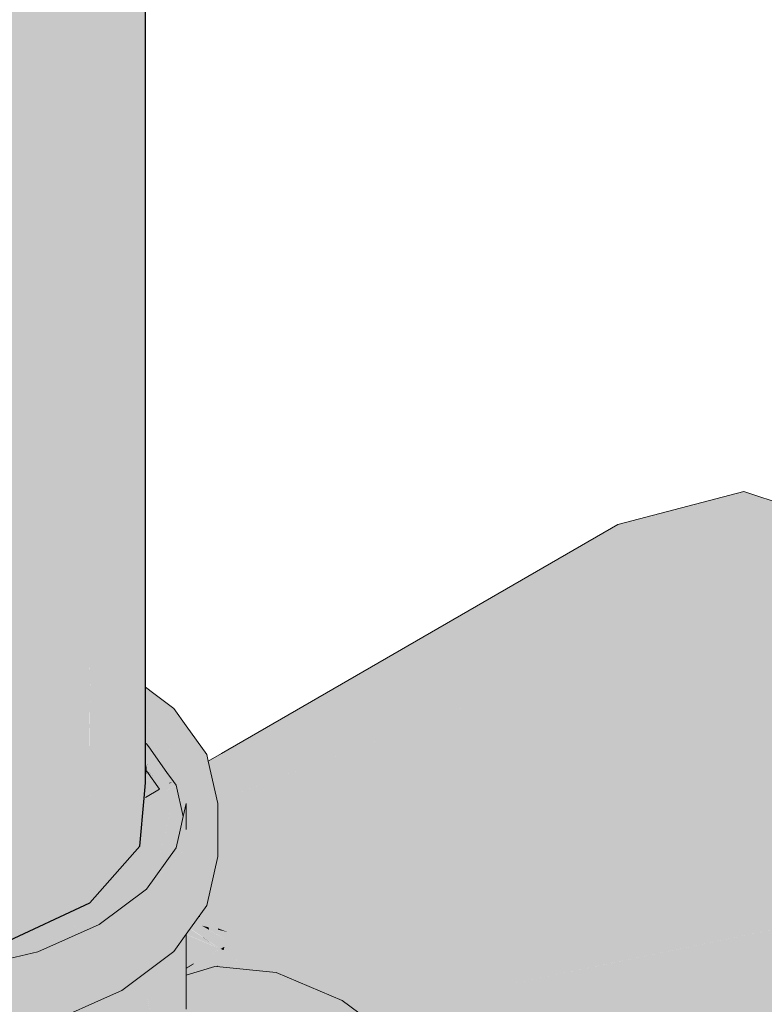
# Model space of a CAD drawing. Header units: millimetres. Extents: x 2 to 902, y -447 to 199.
# Tile 324 of 656: x 69.474 to 69.647, y 93.057 to 93.285. Entities that reach past the tile are written whole.
import ezdxf

# ---------------------------------------------------------------- set-up
doc = ezdxf.new("R2010")
doc.units = ezdxf.units.MM
doc.header["$MEASUREMENT"] = 0
doc.layers.add('AF-Condutos', color=4, linetype='Continuous', lineweight=25)
doc.layers.add('AF-Registro', color=9, linetype='Continuous', lineweight=18)

msp = doc.modelspace()

# ---------------------------------------------------------------- hatches: boundary and pattern name
at = {"layer": 'AF-Condutos', "linetype": 'Continuous'}
for points in [[(69.50205, 93.09344), (69.50205, 93.10397), (69.50205, 93.11205), (69.50205, 93.11834), (69.50205, 93.11935), (69.50205, 93.12122), (69.50009, 93.12209), (69.50205, 93.12122), (69.50205, 93.13125), (69.50205, 93.13888), (69.50205, 95.9488), (69.50194, 95.94876), (69.49453, 93.13691), (69.50194, 95.94876), (69.50189, 95.94873), (69.49073, 93.13977), (69.49072, 93.13591), (69.49555, 93.12842), (69.49945, 93.12237), (69.49555, 93.12842), (69.49125, 93.13443), (69.49479, 93.12444), (69.4951, 93.12357), (69.49814, 93.11499), (69.49738, 93.11557), (69.49814, 93.11499), (69.4951, 93.12357), (69.49479, 93.12444), (69.49125, 93.13443), (69.49555, 93.12842), (69.49072, 93.13591), (69.49104, 93.13472), (69.49365, 93.12495), (69.49374, 93.12459), (69.49584, 93.11672), (69.49374, 93.12459), (69.49365, 93.12495), (69.49272, 93.12536), (69.49365, 93.12495), (69.49104, 93.13472), (69.49072, 93.13591), (69.4905, 95.94369), (69.4905, 93.13586), (69.49072, 93.13517), (69.4905, 93.13586), (69.49051, 93.13546), (69.49068, 93.12689), (69.4905, 93.13547), (69.49051, 93.12702), (69.49052, 93.12633), (69.49057, 93.09734), (69.49068, 93.12626), (69.49096, 93.12614), (69.49068, 93.12626), (69.49387, 93.1182), (69.49068, 93.12626), (69.49066, 93.12062), (69.49366, 93.11836), (69.49066, 93.12062), (69.49057, 93.09734), (69.4905, 93.12634), (69.4905, 93.12703), (69.4905, 93.13547), (69.4905, 93.13586), (69.4905, 95.94472), (69.49027, 93.1358), (69.4905, 95.97634), (69.47133, 93.16221), (69.48183, 93.14756), (69.47133, 93.16221), (69.48179, 93.13358), (69.47133, 93.16221), (69.47119, 93.14155), (69.47114, 93.13492), (69.477, 93.13232), (69.4827, 93.1298), (69.477, 93.13232), (69.47114, 93.13492), (69.47112, 93.13078), (69.47081, 93.08593), (69.48517, 93.09422), (69.47081, 93.08593), (69.47071, 93.07109), (69.4905, 93.08034), (69.4905, 93.0973), (69.4905, 93.08034), (69.50205, 93.09344), (69.49962, 93.10256)], [(69.50188, 95.94744), (69.50189, 95.94873), (69.49556, 95.94593), (69.4905, 95.94472), (69.4905, 95.94369), (69.49072, 93.13591)], [(69.50205, 93.09344), (69.50337, 95.94939), (69.50205, 95.9488)], [(69.5034, 93.10812), (69.5034, 93.11104), (69.5034, 93.11733), (69.50337, 93.11752), (69.50285, 93.12087), (69.50297, 93.11807), (69.50285, 93.12087), (69.50339, 93.11749), (69.50319, 93.12072), (69.5034, 93.11748), (69.5034, 93.12062), (69.5034, 93.13024), (69.50266, 93.13079), (69.5034, 93.13024), (69.5034, 93.13923), (69.5034, 95.9494), (69.50337, 95.94939), (69.50207, 93.13889), (69.50256, 93.13086), (69.50207, 93.13889), (69.50241, 93.13098), (69.50207, 93.13889), (69.5023, 93.13106), (69.50207, 93.13889), (69.50207, 93.13124), (69.50259, 93.12098), (69.50293, 93.11813), (69.50299, 93.11764), (69.50293, 93.11813), (69.50259, 93.12098), (69.50266, 93.1185), (69.50259, 93.12098), (69.50207, 93.13124), (69.50206, 93.12121), (69.50253, 93.11868), (69.50268, 93.11786), (69.50317, 93.11121), (69.5034, 93.10812), (69.50327, 93.11114)], [(69.50287, 93.11144), (69.50268, 93.11786), (69.50253, 93.11868), (69.50206, 93.12121), (69.50206, 93.11933), (69.50206, 93.11833), (69.50206, 93.11205), (69.50255, 93.11168), (69.50206, 93.11205), (69.50206, 93.10397), (69.50205, 93.09344), (69.50307, 93.10456), (69.5034, 93.10812), (69.50317, 93.11121), (69.50268, 93.11786)], [(69.5034, 93.11733), (69.5034, 93.11748), (69.50339, 93.11749)]]:
    msp.add_hatch(color=151, dxfattribs=at).paths.add_polyline_path(points)
at = {"layer": 'AF-Registro', "linetype": 'Continuous'}
for points in [[(69.64181, 93.17547), (69.60678, 93.15525), (69.51977, 93.10501), (69.51995, 93.10422), (69.64857, 93.16032), (69.51364, 93.10147), (69.61082, 93.13852), (69.67704, 93.16377), (69.66276, 93.16851), (69.66044, 93.16928)], [(69.51832, 93.11139), (69.64181, 93.17547), (69.61268, 93.16784), (69.51845, 93.11203), (69.61268, 93.16784), (69.52098, 93.1149), (69.51793, 93.11314), (69.51821, 93.11189), (69.51823, 93.11179)], [(69.64181, 93.17547), (69.51832, 93.11139), (69.51946, 93.1064), (69.51961, 93.10573), (69.51973, 93.10523), (69.51977, 93.10501)], [(69.52203, 93.09934), (69.52189, 93.09873), (69.54887, 93.08977), (69.54887, 93.07476), (69.55384, 93.06748), (69.54887, 93.07476), (69.54887, 93.06274), (69.53363, 93.06425), (69.51559, 93.05384), (69.54607, 93.03624), (69.53083, 93.04736), (69.54607, 93.03624), (69.56411, 93.04666), (69.54887, 93.05777), (69.55676, 93.05442), (69.56523, 93.05081), (69.55676, 93.05442), (69.54887, 93.05777), (69.55106, 93.00768), (69.55626, 93.00468), (69.57262, 93.03767), (69.57832, 93.03166), (69.56411, 93.04666), (69.54607, 93.03624), (69.56028, 93.02124), (69.54607, 93.03624), (69.56314, 93.00071), (69.57506, 92.99382), (69.57586, 92.99336), (69.57586, 92.99265), (69.57586, 92.97421), (69.58183, 92.98391), (69.57784, 92.99221), (69.57586, 92.99635), (69.57248, 93.0034), (69.58183, 92.98391), (69.57586, 92.97421), (69.57586, 92.94907), (69.57586, 92.93251), (69.57586, 92.91471), (69.57586, 92.91336), (69.57503, 92.91288), (69.56392, 92.90647), (69.55895, 92.9036), (69.56028, 92.90347), (69.57248, 92.90723), (69.57586, 92.91037), (69.57586, 92.91325), (69.57586, 92.91037), (69.58183, 92.91591), (69.58211, 92.91697), (69.58971, 92.94536), (69.58183, 92.91591), (69.58772, 92.92892), (69.58183, 92.91591), (69.57248, 92.90723), (69.59051, 92.91765), (69.59987, 92.92633), (69.60575, 92.93933), (69.60775, 92.95578), (69.58772, 92.96411), (69.60775, 92.95578), (69.60695, 92.94919), (69.60857, 92.94806), (69.61495, 92.9436), (69.62096, 92.9394), (69.635, 92.92959), (69.63352, 92.94665), (69.6323, 92.96078), (69.62543, 92.96474), (69.61371, 92.94777), (69.62543, 92.96474), (69.62426, 92.96542), (69.61237, 92.95226), (69.62426, 92.96542), (69.62543, 92.96474), (69.6323, 92.96078), (69.63123, 92.97312), (69.62372, 92.96573), (69.63123, 92.97312), (69.61037, 92.97734), (69.61063, 92.97329), (69.61185, 92.95402), (69.60831, 92.95053), (69.61185, 92.95402), (69.61063, 92.97329), (69.61008, 92.9736), (69.60925, 92.96278), (69.61008, 92.9736), (69.61063, 92.97329), (69.61037, 92.97734), (69.60992, 92.97369), (69.60879, 92.96433), (69.60992, 92.97369), (69.60592, 92.976), (69.60992, 92.97369), (69.61037, 92.97734), (69.60535, 92.97836), (69.60558, 92.9762), (69.60535, 92.97836), (69.60546, 92.97627), (69.60535, 92.97836), (69.60457, 92.97851), (69.60467, 92.97818), (69.60519, 92.97643), (69.60551, 92.97534), (69.60575, 92.97453), (69.59987, 92.99433), (69.59051, 93.01381), (69.5924, 93.00989), (69.593, 93.01017), (69.59695, 93.012), (69.58567, 93.0239), (69.57938, 93.03701), (69.58567, 93.0239), (69.59695, 93.012), (69.61323, 93.01953), (69.70124, 93.03614), (69.7594, 93.04712), (69.75224, 93.06559), (69.7414, 93.09353), (69.58409, 93.06079), (69.57589, 93.04427), (69.57329, 93.03902), (69.57672, 93.04593), (69.58409, 93.06079), (69.6087, 93.06592), (69.7414, 93.09353), (69.71682, 93.12834), (69.71226, 93.13479), (69.67704, 93.16377), (69.52335, 93.10517)], [(69.50344, 93.11113), (69.47852, 93.13165), (69.47656, 93.13122)], [(69.5034, 93.13024), (69.5034, 93.12361), (69.5034, 93.12333), (69.50362, 93.12316), (69.50481, 93.12355), (69.50529, 93.12881)], [(69.50998, 93.12528), (69.50529, 93.12881), (69.50481, 93.12355)], [(69.50362, 93.11716), (69.5034, 93.11729), (69.5034, 93.11705), (69.5034, 93.11625), (69.5034, 93.11363), (69.5034, 93.11325), (69.50384, 93.11292), (69.50387, 93.11333), (69.50384, 93.11292), (69.5034, 93.11321), (69.5034, 93.11306), (69.50382, 93.11276), (69.50863, 93.10938), (69.50382, 93.11275), (69.5034, 93.11305), (69.5034, 93.11293), (69.5034, 93.11119), (69.50344, 93.11113), (69.50381, 93.11262), (69.50864, 93.10933), (69.50381, 93.11262), (69.50366, 93.11104), (69.50873, 93.10892), (69.50366, 93.11103), (69.50366, 93.11095), (69.50512, 93.10975), (69.50364, 93.11084), (69.50422, 93.11004), (69.50364, 93.11084), (69.50359, 93.11025), (69.5034, 93.10997), (69.50356, 93.10991), (69.50455, 93.10958), (69.50596, 93.10911), (69.50883, 93.10846), (69.50955, 93.1083), (69.50882, 93.10854), (69.50955, 93.1083), (69.50879, 93.10865), (69.50955, 93.1083), (69.50913, 93.10806), (69.50895, 93.10795), (69.50898, 93.10781), (69.50919, 93.10689), (69.51047, 93.10761), (69.51168, 93.09963), (69.51066, 93.10734), (69.51085, 93.10595), (69.51098, 93.10537), (69.51161, 93.10261), (69.5112, 93.10659), (69.51047, 93.10883), (69.50985, 93.10847), (69.51022, 93.10869), (69.51047, 93.10883), (69.51001, 93.10962), (69.51047, 93.10883), (69.5112, 93.10659), (69.51094, 93.1091), (69.51281, 93.09736), (69.51281, 93.10336), (69.52015, 93.10336), (69.51793, 93.11314), (69.51757, 93.11471), (69.51493, 93.1127), (69.51659, 93.11236), (69.51143, 93.10939), (69.51281, 93.11018), (69.5146, 93.11121), (69.51659, 93.11236), (69.51493, 93.1127), (69.51757, 93.11471), (69.51531, 93.11436), (69.51521, 93.11393), (69.51531, 93.11436), (69.51281, 93.11397), (69.51281, 93.11313), (69.51281, 93.11397), (69.51757, 93.11471), (69.51281, 93.12134), (69.51047, 93.11361), (69.50845, 93.11642), (69.50886, 93.11464), (69.50993, 93.10995), (69.50886, 93.11464), (69.50845, 93.11642), (69.50718, 93.11572), (69.50764, 93.11368), (69.50718, 93.11572), (69.50845, 93.11642), (69.50634, 93.11936), (69.51047, 93.11361), (69.51281, 93.12134), (69.50998, 93.12528), (69.50534, 93.12373), (69.50362, 93.12316), (69.50697, 93.1125), (69.50836, 93.11055), (69.50416, 93.11642)], [(69.5034, 93.11131), (69.50362, 93.11087), (69.50666, 93.10663), (69.50847, 93.10768), (69.50608, 93.11531), (69.50458, 93.1201), (69.50362, 93.12316), (69.50362, 93.12052), (69.50362, 93.12316), (69.5034, 93.1232), (69.5034, 93.12307), (69.5034, 93.12062), (69.50041, 93.12195), (69.5034, 93.1175), (69.5034, 93.11733), (69.50362, 93.11716)], [(69.50362, 93.12316), (69.5034, 93.12333), (69.5034, 93.1232)], [(69.50362, 93.11716), (69.5034, 93.11733), (69.5034, 93.11729)], [(69.5034, 93.11116), (69.5034, 93.11104), (69.50344, 93.11113)], [(69.5034, 93.11104), (69.50362, 93.11087), (69.50344, 93.11113)], [(69.50366, 93.11104), (69.50381, 93.11262), (69.50344, 93.11113)], [(69.50366, 93.11095), (69.50344, 93.11113), (69.50362, 93.11087)], [(69.50344, 93.11113), (69.50366, 93.11095), (69.50366, 93.11103)], [(69.5034, 93.10858), (69.50344, 93.10857), (69.5034, 93.10854), (69.5034, 93.10812), (69.50327, 93.10676), (69.5034, 93.10685), (69.50327, 93.10676), (69.50307, 93.10456), (69.50305, 93.1044), (69.5034, 93.10475), (69.50305, 93.1044), (69.50305, 93.10433), (69.5034, 93.10455), (69.50666, 93.10663), (69.5034, 93.10461), (69.50666, 93.10663), (69.5067, 93.10658), (69.50666, 93.10663), (69.5034, 93.10454), (69.5034, 93.10376), (69.5034, 93.10454), (69.50305, 93.10433), (69.50296, 93.10339), (69.5034, 93.10363), (69.50296, 93.10339), (69.50296, 93.10331), (69.5034, 93.10357), (69.50726, 93.1058), (69.5034, 93.10353), (69.50295, 93.10327), (69.5025, 93.0983), (69.50231, 93.09624), (69.5034, 93.09971), (69.50231, 93.09624), (69.50205, 93.09344), (69.49991, 93.09101), (69.49268, 93.08282), (69.48482, 93.07186), (69.49272, 93.07536), (69.49568, 93.07759), (69.50199, 93.09278), (69.50224, 93.09365), (69.50199, 93.09278), (69.50279, 93.09428), (69.5034, 93.09775), (69.5034, 93.09832), (69.5034, 93.09775), (69.50279, 93.09428), (69.50199, 93.09278), (69.49568, 93.07759), (69.50096, 93.08157), (69.5034, 93.0834), (69.5034, 93.08392), (69.5034, 93.0834), (69.50362, 93.08356), (69.50496, 93.08543), (69.50562, 93.08635), (69.50736, 93.09945), (69.5069, 93.09894), (69.5034, 93.08411), (69.50101, 93.0821), (69.5018, 93.09071), (69.50101, 93.0821), (69.5034, 93.08411), (69.5069, 93.09894), (69.50736, 93.09945), (69.50562, 93.08635), (69.50904, 93.10137), (69.50938, 93.10284), (69.51055, 93.10098), (69.51188, 93.09927), (69.51189, 93.09933), (69.51212, 93.10036), (69.51047, 93.10761), (69.51047, 93.10132), (69.50975, 93.10446), (69.51047, 93.10132), (69.51047, 93.10761), (69.50938, 93.10609), (69.50821, 93.10447), (69.50752, 93.09964), (69.50821, 93.10447), (69.50616, 93.0981), (69.5034, 93.0895), (69.50616, 93.0981), (69.50821, 93.10447), (69.50422, 93.09589), (69.5034, 93.09414), (69.50315, 93.09468), (69.5034, 93.09414), (69.5034, 93.09496), (69.5034, 93.09542), (69.5034, 93.09496), (69.5034, 93.09414), (69.50422, 93.09589), (69.50821, 93.10447), (69.50938, 93.10609), (69.51047, 93.10761), (69.5092, 93.10688), (69.50728, 93.10577), (69.50919, 93.10689), (69.50898, 93.10781), (69.50895, 93.10795), (69.50876, 93.10784), (69.50895, 93.10795), (69.50892, 93.10807), (69.50547, 93.10829), (69.5034, 93.10507), (69.50547, 93.10829), (69.50892, 93.10808), (69.50529, 93.10855), (69.50346, 93.10879)], [(69.5034, 93.11092), (69.5034, 93.11031), (69.5034, 93.10997), (69.50359, 93.11025), (69.50364, 93.11084)], [(69.5034, 93.10993), (69.5034, 93.1097), (69.50356, 93.10991)], [(69.5034, 93.1097), (69.5034, 93.10882), (69.50346, 93.10881), (69.50527, 93.10857), (69.50892, 93.10808), (69.50891, 93.10813), (69.50455, 93.10958), (69.50356, 93.10991), (69.50354, 93.10968), (69.50356, 93.10991)], [(69.5034, 93.10879), (69.5034, 93.10858), (69.50346, 93.10879)], [(69.50512, 93.10975), (69.50366, 93.11095), (69.50365, 93.11085)], [(69.50596, 93.10911), (69.50891, 93.10813), (69.50955, 93.1083), (69.50883, 93.10846)], [(69.51225, 93.10089), (69.51094, 93.1091), (69.51161, 93.10261), (69.51212, 93.10036)], [(69.5034, 93.10364), (69.50734, 93.10569), (69.50666, 93.10663)], [(69.50666, 93.10663), (69.5034, 93.10475), (69.5034, 93.10379)], [(69.50891, 93.10813), (69.50913, 93.10806), (69.50955, 93.1083)], [(69.50913, 93.10806), (69.50891, 93.10813), (69.50892, 93.10808)], [(69.50913, 93.10806), (69.50892, 93.10807), (69.50895, 93.10795)], [(69.50734, 93.10569), (69.5034, 93.10364), (69.5034, 93.1002)], [(69.52015, 93.10395), (69.52003, 93.1039), (69.52015, 93.10336), (69.52015, 93.09931), (69.52115, 93.09898), (69.52189, 93.09873), (69.52203, 93.09934), (69.52335, 93.10517)], [(69.51757, 93.07972), (69.52015, 93.09107), (69.52015, 93.10336), (69.51784, 93.10336), (69.51281, 93.10336), (69.5131, 93.09676), (69.51314, 93.09593), (69.5136, 93.09389), (69.51314, 93.09593), (69.51281, 93.09558), (69.51198, 93.0947), (69.51047, 93.09311), (69.50362, 93.08356), (69.51241, 93.09281), (69.5125, 93.09244), (69.51281, 93.09275), (69.5125, 93.09244), (69.51241, 93.09281), (69.50978, 93.09004), (69.50362, 93.08356), (69.50905, 93.08685), (69.50968, 93.08962), (69.50927, 93.08782), (69.50998, 93.08835), (69.51269, 93.0904), (69.50998, 93.08835), (69.50927, 93.08782), (69.50905, 93.08685), (69.51281, 93.08913), (69.51281, 93.09049), (69.51281, 93.08913), (69.5132, 93.08936), (69.51292, 93.09057), (69.51281, 93.09107), (69.51292, 93.09057), (69.5132, 93.08936), (69.51305, 93.09067), (69.5132, 93.08936), (69.51357, 93.09106), (69.5132, 93.08936), (69.51446, 93.09013), (69.51489, 93.08827), (69.51757, 93.09201), (69.5153, 93.09236), (69.51415, 93.0915), (69.5153, 93.09236), (69.5139, 93.09258), (69.51757, 93.09201), (69.51281, 93.08537), (69.51281, 93.07766), (69.51281, 93.08537), (69.51489, 93.08827), (69.51446, 93.09013), (69.51281, 93.08913), (69.50362, 93.08356), (69.49272, 93.07536), (69.50998, 93.08144), (69.49272, 93.07536), (69.47851, 93.06907), (69.46198, 93.06511), (69.45564, 93.06463), (69.45887, 93.06413), (69.46271, 93.06354), (69.45887, 93.06413), (69.44421, 93.05952), (69.46388, 93.06101), (69.46983, 93.06243), (69.46388, 93.06101), (69.44421, 93.05952), (69.44422, 93.06376), (69.42647, 93.06512), (69.415, 93.06527), (69.41861, 93.06522), (69.4185, 93.06572), (69.41728, 93.06582), (69.4161, 93.06591), (69.41515, 93.06598), (69.4161, 93.06591), (69.41728, 93.06582), (69.4185, 93.06572), (69.41652, 93.06615), (69.4185, 93.06572), (69.41817, 93.0671), (69.4153, 93.06669), (69.412, 93.06622), (69.41817, 93.0671), (69.40993, 93.06907), (69.40742, 93.06657), (69.40625, 93.06539), (69.41259, 93.06388), (69.42457, 93.06101), (69.41259, 93.06388), (69.40625, 93.06539), (69.40625, 93.06022), (69.40625, 93.06539), (69.40993, 93.06907), (69.39573, 93.07535), (69.38483, 93.08356), (69.37797, 93.09311), (69.37563, 93.08913), (69.37397, 93.09014), (69.37524, 93.08937), (69.37563, 93.08913), (69.37618, 93.09007), (69.37591, 93.09028), (69.3757, 93.09043), (69.37563, 93.08991), (69.37563, 93.09049), (69.37552, 93.09057), (69.37539, 93.09067), (69.37466, 93.09122), (69.37429, 93.0915), (69.37466, 93.09122), (69.37539, 93.09067), (69.37552, 93.09057), (69.37563, 93.09049), (69.37563, 93.09107), (69.37563, 93.09049), (69.37563, 93.08991), (69.3757, 93.09043), (69.37591, 93.09028), (69.37603, 93.09281), (69.37563, 93.09275), (69.37603, 93.09281), (69.37591, 93.09028), (69.37618, 93.09007), (69.37797, 93.09311), (69.37704, 93.09721), (69.37647, 93.09471), (69.37563, 93.0943), (69.37453, 93.09258), (69.37314, 93.09236), (69.37089, 93.09201), (69.37355, 93.08829), (69.37563, 93.08538), (69.37846, 93.08144), (69.39053, 93.07236), (69.37846, 93.08144), (69.37563, 93.08538), (69.37563, 93.0808), (69.37563, 93.08538), (69.37089, 93.09201), (69.37453, 93.09258), (69.37563, 93.0943), (69.37484, 93.09392), (69.37514, 93.09522), (69.37484, 93.09392), (69.37563, 93.0943), (69.37647, 93.09471), (69.37563, 93.09559), (69.3753, 93.09594), (69.37563, 93.09559), (69.37647, 93.09471), (69.37655, 93.09509), (69.37594, 93.09595), (69.37563, 93.09638), (69.37546, 93.09662), (69.37563, 93.09638), (69.37594, 93.09595), (69.37655, 93.09509), (69.37704, 93.09721), (69.37632, 93.10036), (69.37563, 93.10336), (69.37062, 93.10336), (69.37148, 93.10216), (69.37062, 93.10336), (69.36828, 93.10336), (69.373, 93.10004), (69.3758, 93.09808), (69.37563, 93.09736), (69.37393, 93.09875), (69.37563, 93.09736), (69.3758, 93.09808), (69.37563, 93.09819), (69.373, 93.10004), (69.36828, 93.10336), (69.36828, 93.09107), (69.37089, 93.07972), (69.37563, 93.0731), (69.37846, 93.06915), (69.39053, 93.06007), (69.4023, 93.05794), (69.39053, 93.06007), (69.39928, 93.05619), (69.40625, 93.05311), (69.42457, 93.04873), (69.44421, 93.04723), (69.46388, 93.04872), (69.48219, 93.05311), (69.47762, 93.06123), (69.48219, 93.05311), (69.49459, 93.0586), (69.49792, 93.06007), (69.49792, 93.06828), (69.49671, 93.07088), (69.48757, 93.05969), (69.48725, 93.05974), (69.48219, 93.06052), (69.48725, 93.05974), (69.48757, 93.05969), (69.49671, 93.07088), (69.49792, 93.06828), (69.49792, 93.07236), (69.49635, 93.07167), (69.48219, 93.06539), (69.49792, 93.07236), (69.49792, 93.06007), (69.50998, 93.06915), (69.51281, 93.07309)], [(69.51055, 93.10098), (69.50938, 93.10284), (69.50562, 93.08635), (69.50664, 93.08776), (69.50893, 93.09096), (69.51047, 93.09311), (69.51141, 93.09721), (69.51181, 93.09896), (69.51188, 93.09927)], [(69.51281, 93.10336), (69.51212, 93.10036), (69.51141, 93.09721), (69.51189, 93.09508), (69.51198, 93.0947), (69.51199, 93.09522), (69.51198, 93.0947), (69.51203, 93.09528), (69.51198, 93.0947), (69.51314, 93.09593), (69.51298, 93.0966), (69.5124, 93.09913), (69.51298, 93.0966), (69.51314, 93.09593), (69.5131, 93.09676)], [(69.51392, 93.07464), (69.51375, 93.0744), (69.51602, 93.07289), (69.51714, 93.07214), (69.51883, 93.07102), (69.5186, 93.07205), (69.51854, 93.0723), (69.51836, 93.0731), (69.51831, 93.0733), (69.51679, 93.07364), (69.51623, 93.07383), (69.51679, 93.07364), (69.51831, 93.0733), (69.51814, 93.07403), (69.51649, 93.07497), (69.51651, 93.07506), (69.51646, 93.07509), (69.51651, 93.07507), (69.51799, 93.07471), (69.51796, 93.07483), (69.51784, 93.07533), (69.51796, 93.07483), (69.51799, 93.07471), (69.52015, 93.07417), (69.52015, 93.07447), (69.52243, 93.07361), (69.52015, 93.08082), (69.52015, 93.07482), (69.51781, 93.07546), (69.51667, 93.07578), (69.51781, 93.07546), (69.52015, 93.07482), (69.51766, 93.07615), (69.52015, 93.07482), (69.52015, 93.08082), (69.52101, 93.07809), (69.5241, 93.06831), (69.52511, 93.0651), (69.53363, 93.06425), (69.54098, 93.06352), (69.52954, 93.07187), (69.54098, 93.06352), (69.54887, 93.06274), (69.52388, 93.08851), (69.52343, 93.08788), (69.5225, 93.08659), (69.52244, 93.08651), (69.522, 93.0859), (69.5202, 93.08339), (69.52015, 93.08332), (69.5196, 93.08256), (69.52015, 93.08332), (69.52015, 93.08345), (69.52015, 93.08332), (69.5202, 93.08339), (69.522, 93.0859), (69.52244, 93.08651), (69.5225, 93.08659), (69.52343, 93.08788), (69.52388, 93.08851), (69.52038, 93.09211), (69.52388, 93.08851), (69.54887, 93.06274), (69.52456, 93.08946), (69.54887, 93.06274), (69.54887, 93.08977), (69.52942, 93.09623), (69.52696, 93.0928), (69.52942, 93.09623), (69.52074, 93.09366), (69.52942, 93.09623), (69.52189, 93.09873), (69.52015, 93.09931), (69.52015, 93.09431), (69.52015, 93.09243), (69.52015, 93.09107), (69.52015, 93.08952), (69.52015, 93.09107), (69.51987, 93.08986), (69.52015, 93.08935), (69.51987, 93.08986), (69.5188, 93.08512), (69.51792, 93.08021), (69.5188, 93.08512), (69.51757, 93.07972), (69.5174, 93.07728), (69.51757, 93.07972), (69.51702, 93.07895), (69.51721, 93.07812), (69.51702, 93.07895), (69.51688, 93.07875), (69.51686, 93.07658), (69.51688, 93.07875), (69.51637, 93.07805), (69.51597, 93.0775), (69.51602, 93.07703), (69.51627, 93.07593), (69.51602, 93.07703), (69.51574, 93.07718), (69.51565, 93.07705), (69.51515, 93.07635), (69.5149, 93.076), (69.51421, 93.07505), (69.51418, 93.075)], [(69.51047, 93.09311), (69.51198, 93.0947), (69.51141, 93.09721)], [(69.49176, 93.08154), (69.49268, 93.08282), (69.49232, 93.08241), (69.49206, 93.08211), (69.49169, 93.08169), (69.4905, 93.08034), (69.48519, 93.07786), (69.48183, 93.07629), (69.48059, 93.07571), (69.47565, 93.0734), (69.47071, 93.07109), (69.47478, 93.07171), (69.47658, 93.07199), (69.47957, 93.07245), (69.48039, 93.07258), (69.48092, 93.07266), (69.48039, 93.07258), (69.47957, 93.07245), (69.47658, 93.07199), (69.47478, 93.07171), (69.47071, 93.07109), (69.4461, 93.06729), (69.44376, 93.0675), (69.44314, 93.06756), (69.44017, 93.06702), (69.44501, 93.06712), (69.44741, 93.06717), (69.44501, 93.06712), (69.44017, 93.06702), (69.44136, 93.06772), (69.44124, 93.06773), (69.43984, 93.06786), (69.43875, 93.06724), (69.43981, 93.06786), (69.43955, 93.06789), (69.43907, 93.06793), (69.4385, 93.06728), (69.4359, 93.06571), (69.43395, 93.06455), (69.43608, 93.06574), (69.43395, 93.06455), (69.4346, 93.0645), (69.4366, 93.06582), (69.43726, 93.06592), (69.4366, 93.06582), (69.4346, 93.0645), (69.43557, 93.06442), (69.43846, 93.06611), (69.43557, 93.06442), (69.43565, 93.06442), (69.4385, 93.06612), (69.44006, 93.06704), (69.4385, 93.06612), (69.43565, 93.06442), (69.43863, 93.06614), (69.43565, 93.06442), (69.44422, 93.06376), (69.44896, 93.06412), (69.44151, 93.06658), (69.44227, 93.0667), (69.44286, 93.06679), (69.44373, 93.06692), (69.44286, 93.06679), (69.45294, 93.06666), (69.44857, 93.06706), (69.45294, 93.06666), (69.46299, 93.06748), (69.45294, 93.06666), (69.44286, 93.06679), (69.44227, 93.0667), (69.44151, 93.06658), (69.44896, 93.06412), (69.45564, 93.06463), (69.45715, 93.06474), (69.45857, 93.06541), (69.45391, 93.06657), (69.45857, 93.06541), (69.45989, 93.06603), (69.46078, 93.06644), (69.45989, 93.06603), (69.45857, 93.06541), (69.46234, 93.0658), (69.45857, 93.06541), (69.45715, 93.06474), (69.46198, 93.06511), (69.46417, 93.06563), (69.46682, 93.06627), (69.47267, 93.06767), (69.47851, 93.06907), (69.48021, 93.06982), (69.48391, 93.07312), (69.48496, 93.07406), (69.48391, 93.07312), (69.48021, 93.06982), (69.48186, 93.07055), (69.48416, 93.07316), (69.48491, 93.07328), (69.48416, 93.07316), (69.48186, 93.07055), (69.48482, 93.07186), (69.48591, 93.07343), (69.49081, 93.08049), (69.48591, 93.07343), (69.48482, 93.07186), (69.48595, 93.07344), (69.49111, 93.08063)], [(69.51602, 93.07703), (69.51593, 93.07743), (69.51574, 93.07718)], [(69.51601, 93.07284), (69.51281, 93.07497), (69.51281, 93.07311), (69.51578, 93.07185), (69.5159, 93.07237), (69.51578, 93.07185), (69.51736, 93.07118), (69.51895, 93.0705), (69.51894, 93.07055), (69.51895, 93.0705), (69.52015, 93.06999), (69.52052, 93.06983), (69.52015, 93.07008), (69.52052, 93.06983), (69.52073, 93.06969), (69.52015, 93.06936), (69.51954, 93.06793), (69.52015, 93.06936), (69.51932, 93.06888), (69.51805, 93.06815), (69.5186, 93.06575), (69.51961, 93.06762), (69.5186, 93.06575), (69.51867, 93.06543), (69.51942, 93.06566), (69.51975, 93.067), (69.52015, 93.06862), (69.51975, 93.067), (69.51942, 93.06566), (69.51979, 93.06681), (69.52015, 93.06791), (69.51979, 93.06681), (69.51942, 93.06566), (69.51977, 93.06563), (69.52001, 93.06585), (69.51987, 93.06646), (69.52015, 93.06696), (69.51987, 93.06646), (69.52001, 93.06585), (69.52002, 93.0658), (69.52015, 93.06589), (69.52143, 93.06922), (69.52015, 93.06589), (69.52003, 93.06575), (69.52015, 93.0658), (69.52071, 93.06606), (69.52015, 93.0658), (69.52004, 93.06572), (69.52015, 93.06576), (69.52007, 93.0656), (69.52015, 93.06559), (69.52059, 93.06555), (69.52511, 93.0651), (69.52444, 93.06721), (69.52068, 93.06594), (69.52444, 93.06721), (69.5241, 93.06831), (69.52321, 93.07113), (69.52166, 93.07023), (69.52147, 93.06942), (69.52144, 93.06927), (69.52147, 93.06942), (69.52078, 93.06972), (69.52015, 93.07013), (69.51885, 93.07095), (69.51715, 93.07208)], [(69.51646, 93.07509), (69.51812, 93.07411), (69.51799, 93.07471)], [(69.51812, 93.07411), (69.51651, 93.07506), (69.51649, 93.07497), (69.51814, 93.07405), (69.52015, 93.07292), (69.52202, 93.07182), (69.52166, 93.07023), (69.52321, 93.07113), (69.52243, 93.07361), (69.52015, 93.07417), (69.51799, 93.07471)], [(69.51281, 93.03136), (69.51281, 93.0362), (69.51205, 93.0559), (69.51177, 93.0633), (69.51201, 93.05591), (69.51177, 93.0633), (69.51193, 93.05592), (69.51264, 93.03657), (69.51193, 93.05592), (69.51177, 93.0633), (69.51205, 93.0559), (69.51281, 93.0362), (69.51281, 93.05578), (69.51281, 93.06362), (69.51281, 93.06512), (69.51281, 93.06632), (69.51281, 93.07309), (69.51276, 93.07302), (69.51203, 93.07201), (69.51191, 93.07183), (69.51186, 93.06641), (69.5118, 93.06454), (69.51169, 93.06643), (69.5118, 93.06454), (69.51186, 93.06641), (69.51191, 93.07183), (69.51153, 93.07131), (69.51142, 93.07114), (69.51135, 93.07105), (69.5116, 93.06644), (69.5117, 93.06448), (69.5116, 93.06644), (69.51135, 93.07105), (69.51047, 93.06983), (69.51047, 93.06655), (69.50902, 93.0667), (69.51047, 93.06655), (69.51047, 93.06952), (69.51047, 93.06983), (69.50998, 93.06915), (69.50938, 93.06831), (69.50869, 93.06735), (69.50938, 93.06831), (69.50998, 93.06915), (69.50922, 93.06857), (69.50839, 93.06796), (69.50818, 93.0678), (69.50726, 93.0671), (69.50699, 93.0669), (69.50851, 93.0671), (69.50828, 93.06677), (69.50868, 93.06673), (69.51015, 93.06359), (69.51047, 93.06377), (69.51015, 93.06359), (69.50868, 93.06673), (69.50828, 93.06677), (69.50734, 93.06547), (69.50828, 93.06677), (69.50851, 93.0671), (69.50699, 93.0669), (69.50615, 93.06626), (69.50509, 93.06547), (69.50541, 93.06278), (69.50558, 93.06139), (69.50509, 93.06547), (69.50439, 93.06494), (69.50362, 93.06436), (69.50362, 93.06078), (69.50203, 93.0619), (69.50167, 93.06174), (69.50108, 93.06147), (69.50168, 93.06018), (69.50108, 93.06147), (69.50074, 93.0622), (69.49792, 93.06007), (69.49716, 93.05974), (69.4962, 93.05931), (69.4953, 93.05849), (69.49639, 93.05893), (69.49573, 93.05843), (69.49639, 93.05893), (69.4953, 93.05849), (69.4962, 93.05931), (69.49521, 93.05887), (69.49474, 93.05867), (69.49476, 93.05858), (69.49485, 93.05808), (69.49555, 93.05829), (69.49589, 93.0584), (69.49541, 93.05819), (69.49589, 93.0584), (69.49555, 93.05829), (69.49485, 93.05808), (69.4949, 93.05781), (69.49622, 93.05835), (69.4949, 93.05781), (69.49541, 93.05508), (69.49953, 93.05784), (69.502, 93.05949), (69.49953, 93.05784), (69.49541, 93.05508), (69.50005, 93.05776), (69.50231, 93.05741), (69.50222, 93.05901), (69.50362, 93.05981), (69.50377, 93.0599), (69.50563, 93.06098), (69.50723, 93.0619), (69.50563, 93.06098), (69.50667, 93.05673), (69.51047, 93.05614), (69.51054, 93.05613), (69.51047, 93.0629), (69.51065, 93.05612), (69.51154, 93.05598), (69.51065, 93.05612), (69.51105, 93.03999), (69.51233, 93.03724), (69.51105, 93.03999), (69.51078, 93.03094), (69.51105, 93.03999), (69.51065, 93.05612), (69.51047, 93.0629), (69.51054, 93.05613), (69.51068, 93.04078), (69.51054, 93.05613), (69.51047, 93.05614), (69.50667, 93.05673), (69.51047, 93.04123), (69.50667, 93.05673), (69.50563, 93.06098), (69.50631, 93.05679), (69.50563, 93.06098), (69.50377, 93.0599), (69.50614, 93.05681), (69.50795, 93.04666), (69.50614, 93.05681), (69.50377, 93.0599), (69.50461, 93.05705), (69.50716, 93.04836), (69.51047, 93.03111), (69.50716, 93.04836), (69.50461, 93.05705), (69.50377, 93.0599), (69.50431, 93.0571), (69.50377, 93.0599), (69.50362, 93.05981), (69.50425, 93.05711), (69.50516, 93.05268), (69.50917, 93.03186), (69.50516, 93.05268), (69.50425, 93.05711), (69.50362, 93.05981), (69.50415, 93.05712), (69.50493, 93.05317), (69.50415, 93.05712), (69.50362, 93.05981), (69.5041, 93.05713), (69.50473, 93.05362), (69.50409, 93.05713), (69.50362, 93.05981), (69.50222, 93.05901), (69.50302, 93.0573), (69.50362, 93.0572), (69.50302, 93.0573), (69.50362, 93.056), (69.50471, 93.05365), (69.50362, 93.056), (69.50302, 93.0573), (69.50222, 93.05901), (69.50231, 93.05741), (69.50005, 93.05776), (69.49541, 93.05508), (69.50362, 93.03507), (69.5085, 93.03225), (69.50362, 93.03507), (69.49541, 93.05508), (69.49485, 93.05808), (69.49476, 93.05858), (69.49474, 93.05867), (69.49459, 93.0586), (69.49408, 93.05837), (69.49272, 93.05777), (69.49246, 93.05766), (69.49272, 93.05742), (69.49073, 93.0592), (69.49022, 93.05665), (69.49043, 93.0522), (69.49022, 93.05665), (69.48921, 93.0515), (69.48989, 93.05495), (69.49022, 93.05665), (69.49011, 93.05661), (69.4822, 93.05311), (69.48117, 93.05265), (69.48219, 93.05311), (69.48063, 93.05273), (69.47897, 93.05234), (69.47931, 93.05183), (69.47897, 93.05234), (69.47851, 93.05223), (69.47851, 93.05148), (69.48219, 93.04744), (69.47851, 93.05148), (69.47851, 93.04956), (69.47851, 93.04532), (69.48433, 93.04621), (69.47851, 93.04532), (69.47851, 93.04116), (69.47851, 93.05223), (69.47827, 93.05217), (69.4758, 93.05158), (69.47252, 93.0377), (69.46271, 92.99618), (69.4781, 92.99986), (69.47851, 92.99996), (69.4781, 92.99986), (69.46271, 92.99618), (69.46198, 92.99311), (69.47851, 92.99707), (69.47897, 93.00007), (69.47851, 92.99707), (69.47911, 93.0001), (69.48579, 93.04536), (69.47911, 93.0001), (69.48778, 93.04421), (69.48829, 93.04681), (69.48778, 93.04421), (69.4886, 93.04374), (69.48983, 93.04303), (69.4895, 93.04751), (69.49062, 93.04815), (69.4895, 93.04751), (69.48983, 93.04303), (69.49089, 93.04242), (69.48983, 93.04303), (69.4886, 93.04374), (69.48778, 93.04421), (69.47851, 92.99707), (69.49272, 93.00336), (69.50362, 93.01156), (69.49272, 93.04136), (69.49272, 93.04937), (69.49272, 93.05352), (69.49354, 93.05399), (69.49272, 93.05352), (69.49272, 93.04136), (69.503, 93.01326), (69.50362, 93.01156), (69.50314, 93.01339), (69.49644, 93.03921), (69.49714, 93.03881), (69.49644, 93.03921), (69.50314, 93.01339), (69.50362, 93.01156), (69.50317, 93.01343), (69.50362, 93.01156), (69.50325, 93.0135), (69.49864, 93.03794), (69.50362, 93.01156), (69.51047, 93.02111), (69.50855, 93.03222), (69.51047, 93.02111), (69.51249, 93.02995)], [(69.51418, 93.06618), (69.51454, 93.06638), (69.51456, 93.06646), (69.51454, 93.06638), (69.51449, 93.06615), (69.51803, 93.06825), (69.51929, 93.06901), (69.52015, 93.06953), (69.52015, 93.06994), (69.52052, 93.06983), (69.52015, 93.06998), (69.51896, 93.07045), (69.51918, 93.06949), (69.51923, 93.06927), (69.51788, 93.06889), (69.51492, 93.06805), (69.51788, 93.06889), (69.51923, 93.06927), (69.51918, 93.06949), (69.51896, 93.07045), (69.51737, 93.07113), (69.51577, 93.07181), (69.51523, 93.06941), (69.51577, 93.07181), (69.51281, 93.07308), (69.51281, 93.06746), (69.51281, 93.06715), (69.51281, 93.06632), (69.51281, 93.06545), (69.51281, 93.06534)], [(69.51601, 93.07284), (69.51715, 93.07208), (69.51883, 93.071), (69.51714, 93.07212)], [(69.5186, 93.07205), (69.51883, 93.07102), (69.52015, 93.07014), (69.52078, 93.06972), (69.52166, 93.07023), (69.52202, 93.07182), (69.52015, 93.07289), (69.52015, 93.07247), (69.52015, 93.07195), (69.52015, 93.07247), (69.52015, 93.07289), (69.51814, 93.07403), (69.51831, 93.0733), (69.51836, 93.0731), (69.51854, 93.0723)], [(69.52243, 93.07361), (69.52015, 93.07447), (69.52015, 93.07417)], [(69.52078, 93.06972), (69.52147, 93.06942), (69.52166, 93.07023)], [(69.51281, 93.06362), (69.514, 93.06399), (69.51867, 93.06543), (69.5186, 93.06575), (69.51805, 93.06815), (69.51932, 93.06889), (69.52015, 93.06938), (69.51931, 93.06893), (69.52015, 93.06938), (69.52073, 93.06969), (69.52052, 93.06983), (69.52015, 93.06994), (69.52015, 93.06953), (69.51929, 93.06901), (69.51803, 93.06825), (69.51449, 93.06615), (69.51281, 93.06512), (69.51281, 93.06362), (69.51401, 93.06406), (69.51444, 93.06594), (69.51447, 93.06608), (69.51458, 93.06614), (69.51447, 93.06608), (69.51444, 93.06594), (69.51401, 93.06406)], [(69.51942, 93.06566), (69.51281, 93.06362), (69.51281, 93.06256), (69.51281, 93.06185), (69.51281, 93.06156), (69.51281, 93.06102), (69.51281, 93.06061), (69.51281, 93.05844), (69.51281, 93.05791), (69.51281, 93.05772), (69.51281, 93.05578), (69.51281, 93.05488), (69.51281, 93.05412), (69.51281, 93.05359), (69.51281, 93.0511), (69.51281, 93.0495), (69.51281, 93.04515), (69.51281, 93.04374), (69.51281, 93.04248), (69.51281, 93.0362), (69.51355, 93.03461), (69.51615, 93.02901), (69.51623, 93.02883), (69.51689, 93.0274), (69.51714, 93.02688), (69.5189, 93.02307), (69.51968, 93.0214), (69.5203, 93.02413), (69.51968, 93.0214), (69.52203, 93.01633), (69.52454, 93.01094), (69.52454, 93.01744), (69.52454, 93.01094), (69.52454, 93.00721), (69.52454, 92.98604), (69.52454, 92.97948), (69.51651, 92.97485), (69.51281, 92.97271), (69.51281, 92.96968), (69.51281, 92.97271), (69.51097, 92.97165), (69.50804, 92.96995), (69.5079, 92.96936), (69.50992, 92.96566), (69.51281, 92.96787), (69.50992, 92.96566), (69.5079, 92.96936), (69.5079, 92.96988), (69.50636, 92.96899), (69.50575, 92.96863), (69.50259, 92.96681), (69.49939, 92.96496), (69.49582, 92.9629), (69.48926, 92.95911), (69.48072, 92.95418), (69.47608, 92.9515), (69.47608, 92.93751), (69.48926, 92.94336), (69.49939, 92.95097), (69.50575, 92.95984), (69.5079, 92.96284), (69.50575, 92.95984), (69.50695, 92.95665), (69.5079, 92.95736), (69.50695, 92.95665), (69.5079, 92.95413), (69.50856, 92.95785), (69.51281, 92.96091), (69.51281, 92.96105), (69.51281, 92.96639), (69.51281, 92.96714), (69.52454, 92.97688), (69.51281, 92.96714), (69.51281, 92.96639), (69.51281, 92.96105), (69.51281, 92.96091), (69.52352, 92.96909), (69.52454, 92.97319), (69.52352, 92.96909), (69.51281, 92.96091), (69.50856, 92.95785), (69.5079, 92.95413), (69.51281, 92.95988), (69.52454, 92.96935), (69.52454, 92.96985), (69.52454, 92.96935), (69.53868, 92.98047), (69.53606, 92.98613), (69.53156, 92.99582), (69.52609, 93.00759), (69.538, 93.01044), (69.52609, 93.00759), (69.53156, 92.99582), (69.53606, 92.98613), (69.53868, 92.98047), (69.55722, 92.9944), (69.55097, 92.99474), (69.55783, 92.9987), (69.55097, 92.99474), (69.55722, 92.9944), (69.56384, 92.99936), (69.56123, 93.00066), (69.54194, 93.01029), (69.56123, 93.00066), (69.56196, 93.00108), (69.56123, 93.00066), (69.56384, 92.99936), (69.55722, 92.9944), (69.53868, 92.98047), (69.52454, 92.96935), (69.51281, 92.95988), (69.5079, 92.95413), (69.51281, 92.95696), (69.51281, 92.95747), (69.51281, 92.95696), (69.52454, 92.96547), (69.51281, 92.95696), (69.52454, 92.96373), (69.54182, 92.97371), (69.57586, 92.99336), (69.56455, 92.99989), (69.56222, 93.00124), (69.54386, 93.01184), (69.54288, 93.0116), (69.54046, 93.01103), (69.52616, 93.01816), (69.53538, 93.01356), (69.54046, 93.01103), (69.54288, 93.0116), (69.54386, 93.01184), (69.54328, 93.01217), (69.53703, 93.01395), (69.54328, 93.01217), (69.53783, 93.01415), (69.52644, 93.01828), (69.52454, 93.01897), (69.52635, 93.01824), (69.52454, 93.01897), (69.52646, 93.01829), (69.53807, 93.01421), (69.527, 93.01853), (69.52716, 93.0186), (69.52454, 93.0195), (69.52716, 93.0186), (69.527, 93.01853), (69.53807, 93.01421), (69.52644, 93.01828), (69.53783, 93.01415), (69.54328, 93.01217), (69.53926, 93.01449), (69.52998, 93.01985), (69.52454, 93.02299), (69.52129, 93.02487), (69.52056, 93.02529), (69.51739, 93.02712), (69.52129, 93.02487), (69.52173, 93.0252), (69.51797, 93.02768), (69.52173, 93.0252), (69.52981, 93.03129), (69.53162, 93.03265), (69.52018, 93.02981), (69.5258, 93.03522), (69.52042, 93.03495), (69.52186, 93.03696), (69.52042, 93.03495), (69.5258, 93.03522), (69.52018, 93.02981), (69.53162, 93.03265), (69.5357, 93.03572), (69.53832, 93.0377), (69.52999, 93.03926), (69.53832, 93.0377), (69.5357, 93.03572), (69.53162, 93.03265), (69.52981, 93.03129), (69.52173, 93.0252), (69.52129, 93.02487), (69.52901, 93.02041), (69.54328, 93.01217), (69.56222, 93.00124), (69.56314, 93.00071), (69.56274, 93.00153), (69.55188, 93.02415), (69.54607, 93.03624), (69.53893, 93.03816), (69.53104, 93.04027), (69.52534, 93.0418), (69.52474, 93.04097), (69.52428, 93.04033), (69.51524, 93.04202), (69.51577, 93.04436), (69.51524, 93.04202), (69.52428, 93.04033), (69.52474, 93.04097), (69.52534, 93.0418), (69.53893, 93.03816), (69.54607, 93.03624), (69.54059, 93.03941), (69.5286, 93.04633), (69.51765, 93.05265), (69.51559, 93.05384), (69.51766, 93.05503), (69.51927, 93.05975), (69.51939, 93.06028), (69.51927, 93.05975), (69.51766, 93.05503), (69.51828, 93.05539), (69.53363, 93.06425), (69.52059, 93.06555)], [(69.51281, 93.06534), (69.51281, 93.06512), (69.51449, 93.06615), (69.51454, 93.06638), (69.51418, 93.06618)], [(69.52002, 93.0658), (69.52001, 93.06585), (69.51977, 93.06563)], [(69.51977, 93.06563), (69.52003, 93.06575), (69.52002, 93.0658)], [(69.51977, 93.06563), (69.52007, 93.0656), (69.52004, 93.06572)], [(69.52002, 93.0658), (69.52003, 93.06575), (69.52015, 93.06589)], [(69.52004, 93.06572), (69.52007, 93.0656), (69.52015, 93.06576)], [(69.50362, 93.06078), (69.50362, 93.0626), (69.50362, 93.06436), (69.50129, 93.06261), (69.50116, 93.06251), (69.50214, 93.06195), (69.50116, 93.06251), (69.50074, 93.0622), (69.50108, 93.06147), (69.50167, 93.06174), (69.50203, 93.0619)]]:
    msp.add_hatch(color=254, dxfattribs=at).paths.add_polyline_path(points)

# ---------------------------------------------------------------- linework, layer by layer
at = {"layer": 'AF-Condutos'}
for p, q in [((69.5034, 93.13923), (69.5034, 95.9494)), ((69.5034, 93.13024), (69.5034, 93.13923)), ((69.5034, 93.12062), (69.5034, 93.13024)), ((69.5034, 93.11748), (69.5034, 93.12062)), ((69.5034, 93.11733), (69.5034, 93.11748)), ((69.5034, 93.11104), (69.5034, 93.11733)), ((69.5034, 93.10812), (69.5034, 93.11104)), ((69.50307, 93.10456), (69.5034, 93.10812)), ((69.50205, 93.09344), (69.50307, 93.10456)), ((69.4905, 93.08034), (69.50205, 93.09344)), ((69.47071, 93.07109), (69.4905, 93.08034))]:
    msp.add_line(p, q, dxfattribs=at)
at = {"layer": 'AF-Registro'}
for p, q in [((69.64181, 93.17547), (69.61268, 93.16784)), ((69.66044, 93.16928), (69.64181, 93.17547)), ((69.61268, 93.16784), (69.52098, 93.1149)), ((69.50529, 93.12881), (69.5034, 93.13024)), ((69.50998, 93.12528), (69.50529, 93.12881)), ((69.51281, 93.12134), (69.50998, 93.12528)), ((69.51757, 93.11471), (69.51281, 93.12134)), ((69.50362, 93.11716), (69.5034, 93.11733)), ((69.50416, 93.11642), (69.50362, 93.11716)), ((69.50836, 93.11055), (69.50416, 93.11642)), ((69.51793, 93.11314), (69.51757, 93.11471)), ((69.52098, 93.1149), (69.51793, 93.11314)), ((69.52015, 93.10336), (69.51793, 93.11314)), ((69.50362, 93.11087), (69.50666, 93.10663)), ((69.50985, 93.10847), (69.50836, 93.11055)), ((69.50666, 93.10663), (69.5034, 93.10475)), ((69.51047, 93.10761), (69.50985, 93.10847)), ((69.51212, 93.10036), (69.51047, 93.10761)), ((69.51281, 93.10336), (69.51212, 93.10036)), ((69.51281, 93.09736), (69.51281, 93.10336)), ((69.52015, 93.09107), (69.52015, 93.10336)), ((69.51212, 93.10036), (69.51141, 93.09721)), ((69.51141, 93.09721), (69.51047, 93.09311)), ((69.51047, 93.09311), (69.50362, 93.08356)), ((69.51757, 93.07972), (69.52015, 93.09107)), ((69.50362, 93.08356), (69.49272, 93.07536)), ((69.51281, 93.07309), (69.51757, 93.07972)), ((69.49272, 93.07536), (69.47851, 93.06907)), ((69.50998, 93.06915), (69.51281, 93.07309)), ((69.51281, 93.06632), (69.51281, 93.07309)), ((69.47851, 93.06907), (69.46198, 93.06511)), ((69.49792, 93.06007), (69.50998, 93.06915)), ((69.51281, 93.06512), (69.51281, 93.06632)), ((69.51942, 93.06566), (69.51281, 93.06362)), ((69.52059, 93.06555), (69.51942, 93.06566)), ((69.53363, 93.06425), (69.52059, 93.06555)), ((69.51281, 93.06362), (69.51281, 93.06512)), ((69.51281, 93.05578), (69.51281, 93.06362)), ((69.54887, 93.05777), (69.53363, 93.06425)), ((69.49459, 93.0586), (69.49792, 93.06007)), ((69.48219, 93.05311), (69.49459, 93.0586)), ((69.56411, 93.04666), (69.54887, 93.05777))]:
    msp.add_line(p, q, dxfattribs=at)

doc.saveas('drawing.dxf')
